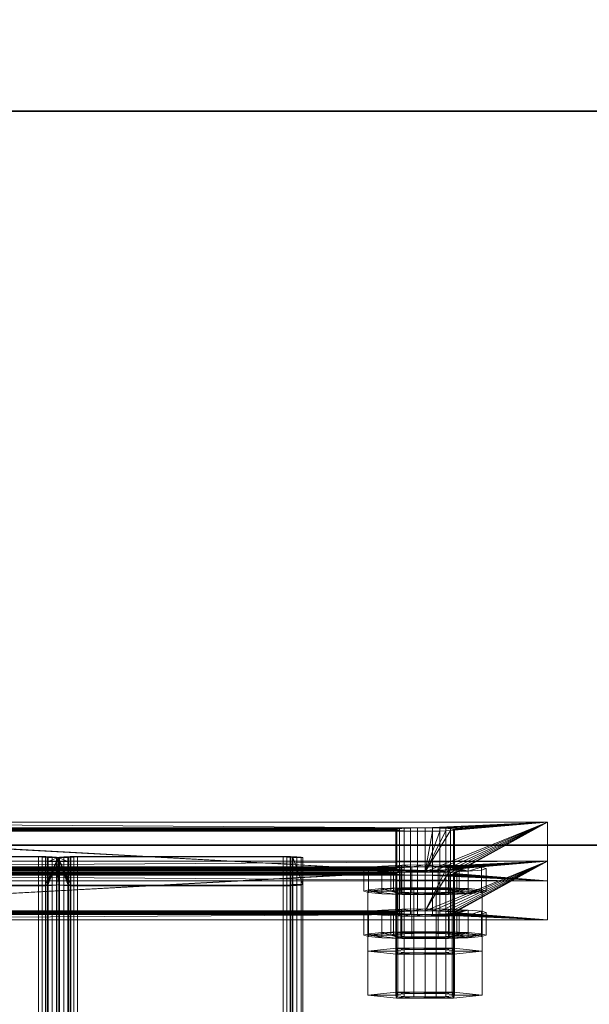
# Model space of a CAD drawing. Extents: x -0.3 to 41.3, y 0 to 17.8.
# Tile 526 of 625: x 32.873 to 32.989, y 11.435 to 11.636. Entities that reach past the tile are written whole.
import ezdxf

# ---------------------------------------------------------------- set-up
doc = ezdxf.new("R2010")
doc.units = 0
doc.header["$MEASUREMENT"] = 0
for name, color, linetype, lineweight in [('ANILHAS', 135, 'Continuous', 0), ('PLACAS_DE_BASE', 144, 'Continuous', 0), ('PORCAS', 157, 'Continuous', 0), ('VIGA_METALICA', 106, 'Continuous', 0)]:
    doc.layers.add(name, color=color, linetype=linetype, lineweight=lineweight)
doc.layers.add('V106', color=7, linetype='Continuous')
doc.layers.add('V207', color=7, linetype='Continuous')

msp = doc.modelspace()

# ---------------------------------------------------------------- linework, layer by layer
at = {"layer": 'V106', "color": 252, "true_color": 0x838383}
for points, invisible_edges in [([(31.14564, 11.74404, 196.40001), (31.14564, 11.58376, 196.40001), (32.985, 10.89115, 196.40001)], 12), ([(31.14564, 11.74404, 196.00001), (31.14564, 11.58376, 196.00001), (32.985, 10.89115, 196.00001)], 12), ([(31.14564, 11.74404, 196.40001), (32.985, 10.89115, 196.40001), (32.985, 10.98981, 196.40001)], 13), ([(31.14564, 11.74404, 196.00001), (32.985, 10.89115, 196.00001), (32.985, 10.98981, 196.00001)], 13), ([(31.14564, 11.74404, 196.40001), (32.985, 10.98981, 196.40001), (33.14866, 10.98981, 196.40001)], 9), ([(31.14564, 11.74404, 196.00001), (32.985, 10.98981, 196.00001), (33.14866, 10.98981, 196.00001)], 9)]:
    msp.add_3dface(points, dxfattribs=dict(at, invisible_edges=invisible_edges))
for points in [[(33.14866, 10.98981, 196.40001), (31.14564, 11.74404, 196.40001), (31.14564, 11.74404, 196.00001), (33.14866, 10.98981, 196.00001)], [(31.14564, 11.58376, 196.40001), (32.985, 10.89115, 196.40001), (32.985, 10.89115, 196.00001), (31.14564, 11.58376, 196.00001)]]:
    msp.add_3dface(points, dxfattribs=at)
at = {"layer": 'V207', "color": 252, "true_color": 0x838383}
for points, invisible_edges in [([(34.18045, 11.61714, 199.8), (31.14564, 11.61714, 199.8), (31.14564, 11.46714, 199.8)], 12), ([(34.18045, 11.61714, 199.3), (31.14564, 11.61714, 199.3), (31.14564, 11.46714, 199.3)], 12), ([(34.18045, 11.61714, 199.8), (31.14564, 11.46714, 199.8), (34.18045, 11.46714, 199.8)], 9), ([(34.18045, 11.61714, 199.3), (31.14564, 11.46714, 199.3), (34.18045, 11.46714, 199.3)], 9)]:
    msp.add_3dface(points, dxfattribs=dict(at, invisible_edges=invisible_edges))
for points in [[(34.18045, 11.61714, 199.8), (31.14564, 11.61714, 199.8), (31.14564, 11.61714, 199.3), (34.18045, 11.61714, 199.3)], [(31.14564, 11.46714, 199.8), (34.18045, 11.46714, 199.8), (34.18045, 11.46714, 199.3), (31.14564, 11.46714, 199.3)]]:
    msp.add_3dface(points, dxfattribs=at)

# ---------------------------------------------------------------- meshes
at = {"layer": 'ANILHAS'}
mesh = msp.add_polyface(dxfattribs=at)
corners = [(32.94295, 11.45772, 199.43282), (32.94295, 11.46232, 199.43254), (32.9439, 11.45744, 199.42804), (32.9439, 11.45801, 199.43759), (32.9439, 11.46203, 199.42777), (32.9439, 11.4626, 199.43731), (32.94661, 11.45719, 199.42399), (32.94661, 11.45825, 199.44164), (32.94661, 11.46179, 199.42372), (32.94661, 11.46285, 199.44136), (32.94845, 11.45772, 199.43282), (32.94845, 11.46232, 199.43254), (32.94898, 11.45756, 199.43014), (32.94898, 11.45789, 199.43549), (32.94898, 11.46216, 199.42986), (32.94898, 11.46248, 199.43522), (32.9505, 11.45743, 199.42787), (32.9505, 11.45802, 199.43776), (32.9505, 11.46202, 199.4276), (32.9505, 11.46261, 199.43748), (32.95067, 11.45703, 199.42129), (32.95067, 11.45842, 199.44435), (32.95067, 11.46162, 199.42101), (32.95067, 11.46301, 199.44407), (32.95277, 11.45734, 199.42636), (32.95277, 11.45811, 199.43927), (32.95277, 11.46193, 199.42608), (32.95277, 11.4627, 199.439), (32.95545, 11.45697, 199.42034), (32.95545, 11.4573, 199.42583), (32.95545, 11.45814, 199.4398), (32.95545, 11.45847, 199.44529), (32.95545, 11.46157, 199.42006), (32.95545, 11.4619, 199.42555), (32.95545, 11.46274, 199.43953), (32.95545, 11.46307, 199.44502), (32.95813, 11.45734, 199.42636), (32.95813, 11.45811, 199.43927), (32.95813, 11.46193, 199.42608), (32.95813, 11.4627, 199.439), (32.96023, 11.45703, 199.42129), (32.96023, 11.45842, 199.44435), (32.96023, 11.46162, 199.42101), (32.96023, 11.46301, 199.44407), (32.9604, 11.45743, 199.42787), (32.9604, 11.45802, 199.43776), (32.9604, 11.46202, 199.4276), (32.9604, 11.46261, 199.43748), (32.96192, 11.45756, 199.43014), (32.96192, 11.45789, 199.43549), (32.96192, 11.46216, 199.42986), (32.96192, 11.46248, 199.43522), (32.96245, 11.45772, 199.43282), (32.96245, 11.46232, 199.43254), (32.96429, 11.45719, 199.42399), (32.96429, 11.45825, 199.44164), (32.96429, 11.46179, 199.42372), (32.96429, 11.46285, 199.44136), (32.967, 11.45744, 199.42804), (32.967, 11.45801, 199.43759), (32.967, 11.46203, 199.42777), (32.967, 11.4626, 199.43731), (32.96795, 11.45772, 199.43282), (32.96795, 11.46232, 199.43254)]
mesh.append_faces([[corners[k] for k in face] for face in [(63, 61, 59, 62), (61, 57, 55, 59), (57, 43, 41, 55), (43, 35, 31, 41), (35, 23, 21, 31), (23, 9, 7, 21), (9, 5, 3, 7), (5, 1, 0, 3), (1, 4, 2, 0), (4, 8, 6, 2), (8, 22, 20, 6), (22, 32, 28, 20), (32, 42, 40, 28), (42, 56, 54, 40), (56, 60, 58, 54), (60, 63, 62, 58), (53, 50, 48, 52), (50, 46, 44, 48), (46, 38, 36, 44), (38, 33, 29, 36), (33, 26, 24, 29), (26, 18, 16, 24), (18, 14, 12, 16), (14, 11, 10, 12), (11, 15, 13, 10), (15, 19, 17, 13), (19, 27, 25, 17), (27, 34, 30, 25), (34, 39, 37, 30), (39, 47, 45, 37), (47, 51, 49, 45), (51, 53, 52, 49)]])
mesh.append_faces([[corners[k] for k in face] for face in [(5, 4, 1), (60, 61, 63), (2, 3, 0), (59, 58, 62)]], dxfattribs={"vtx0": -1})
mesh.append_faces([[corners[k] for k in face] for face in [(23, 11, 9), (11, 23, 15), (15, 23, 19), (19, 23, 27), (27, 35, 34), (34, 35, 39), (39, 43, 47), (47, 57, 51), (51, 57, 53), (4, 5, 8), (8, 9, 22), (22, 26, 32), (32, 33, 42), (42, 46, 56), (56, 61, 60), (3, 6, 7), (10, 20, 12), (12, 20, 16), (16, 20, 24), (24, 28, 29), (29, 40, 36), (36, 40, 44), (44, 54, 48), (48, 54, 52), (55, 54, 59), (21, 25, 31), (31, 37, 41), (41, 45, 55)]], dxfattribs={"vtx0": -1, "vtx1": -1})
mesh.append_faces([[corners[k] for k in face] for face in [(22, 9, 11), (56, 53, 57), (7, 20, 10), (52, 54, 55)]], dxfattribs={"vtx0": -1, "vtx1": -1, "vtx2": -1})
mesh.append_faces([[corners[k] for k in face] for face in [(27, 23, 35), (39, 35, 43), (47, 43, 57), (8, 5, 9), (22, 11, 14), (22, 14, 18), (22, 18, 26), (32, 26, 33), (42, 33, 38), (42, 38, 46), (56, 46, 50), (56, 50, 53), (56, 57, 61), (3, 2, 6), (7, 6, 20), (24, 20, 28), (29, 28, 40), (44, 40, 54), (59, 54, 58), (10, 21, 7), (21, 10, 13), (21, 13, 17), (21, 17, 25), (31, 25, 30), (31, 30, 37), (41, 37, 45), (55, 45, 49), (55, 49, 52)]], dxfattribs={"vtx0": -1, "vtx2": -1})
mesh = msp.add_polyface(dxfattribs=at)
corners = [(32.94295, 11.44873, 199.28309), (32.94295, 11.45332, 199.28281), (32.9439, 11.44844, 199.27831), (32.9439, 11.44901, 199.28786), (32.9439, 11.45303, 199.27804), (32.9439, 11.45361, 199.28758), (32.94661, 11.4482, 199.27426), (32.94661, 11.44926, 199.29191), (32.94661, 11.45279, 199.27399), (32.94661, 11.45385, 199.29163), (32.94845, 11.44873, 199.28309), (32.94845, 11.45332, 199.28281), (32.94898, 11.44857, 199.28041), (32.94898, 11.44889, 199.28576), (32.94898, 11.45316, 199.28013), (32.94898, 11.45348, 199.28549), (32.9505, 11.44843, 199.27814), (32.9505, 11.44902, 199.28803), (32.9505, 11.45302, 199.27787), (32.9505, 11.45362, 199.28775), (32.95067, 11.44804, 199.27156), (32.95067, 11.44942, 199.29462), (32.95067, 11.45263, 199.27128), (32.95067, 11.45401, 199.29434), (32.95277, 11.44834, 199.27663), (32.95277, 11.44912, 199.28954), (32.95277, 11.45293, 199.27635), (32.95277, 11.45371, 199.28927), (32.95545, 11.44798, 199.27061), (32.95545, 11.44831, 199.2761), (32.95545, 11.44915, 199.29007), (32.95545, 11.44948, 199.29556), (32.95545, 11.45257, 199.27033), (32.95545, 11.4529, 199.27582), (32.95545, 11.45374, 199.2898), (32.95545, 11.45407, 199.29529), (32.95813, 11.44834, 199.27663), (32.95813, 11.44912, 199.28954), (32.95813, 11.45293, 199.27635), (32.95813, 11.45371, 199.28927), (32.96023, 11.44804, 199.27156), (32.96023, 11.44942, 199.29462), (32.96023, 11.45263, 199.27128), (32.96023, 11.45401, 199.29434), (32.9604, 11.44843, 199.27814), (32.9604, 11.44902, 199.28803), (32.9604, 11.45302, 199.27787), (32.9604, 11.45362, 199.28775), (32.96192, 11.44857, 199.28041), (32.96192, 11.44889, 199.28576), (32.96192, 11.45316, 199.28013), (32.96192, 11.45348, 199.28549), (32.96245, 11.44873, 199.28309), (32.96245, 11.45332, 199.28281), (32.96429, 11.4482, 199.27426), (32.96429, 11.44926, 199.29191), (32.96429, 11.45279, 199.27399), (32.96429, 11.45385, 199.29163), (32.967, 11.44844, 199.27831), (32.967, 11.44901, 199.28786), (32.967, 11.45303, 199.27804), (32.967, 11.45361, 199.28758), (32.96795, 11.44873, 199.28309), (32.96795, 11.45332, 199.28281)]
mesh.append_faces([[corners[k] for k in face] for face in [(63, 61, 59, 62), (61, 57, 55, 59), (57, 43, 41, 55), (43, 35, 31, 41), (35, 23, 21, 31), (23, 9, 7, 21), (9, 5, 3, 7), (5, 1, 0, 3), (1, 4, 2, 0), (4, 8, 6, 2), (8, 22, 20, 6), (22, 32, 28, 20), (32, 42, 40, 28), (42, 56, 54, 40), (56, 60, 58, 54), (60, 63, 62, 58), (53, 50, 48, 52), (50, 46, 44, 48), (46, 38, 36, 44), (38, 33, 29, 36), (33, 26, 24, 29), (26, 18, 16, 24), (18, 14, 12, 16), (14, 11, 10, 12), (11, 15, 13, 10), (15, 19, 17, 13), (19, 27, 25, 17), (27, 34, 30, 25), (34, 39, 37, 30), (39, 47, 45, 37), (47, 51, 49, 45), (51, 53, 52, 49)]])
mesh.append_faces([[corners[k] for k in face] for face in [(5, 4, 1), (60, 61, 63), (2, 3, 0), (59, 58, 62)]], dxfattribs={"vtx0": -1})
mesh.append_faces([[corners[k] for k in face] for face in [(23, 11, 9), (11, 23, 15), (15, 23, 19), (19, 23, 27), (27, 35, 34), (34, 35, 39), (39, 43, 47), (47, 57, 51), (51, 57, 53), (4, 5, 8), (8, 9, 22), (22, 26, 32), (32, 33, 42), (42, 46, 56), (56, 61, 60), (3, 6, 7), (10, 20, 12), (12, 20, 16), (16, 20, 24), (24, 28, 29), (29, 40, 36), (36, 40, 44), (44, 54, 48), (48, 54, 52), (55, 54, 59), (21, 25, 31), (31, 37, 41), (41, 45, 55)]], dxfattribs={"vtx0": -1, "vtx1": -1})
mesh.append_faces([[corners[k] for k in face] for face in [(22, 9, 11), (56, 53, 57), (7, 20, 10), (52, 54, 55)]], dxfattribs={"vtx0": -1, "vtx1": -1, "vtx2": -1})
mesh.append_faces([[corners[k] for k in face] for face in [(27, 23, 35), (39, 35, 43), (47, 43, 57), (8, 5, 9), (22, 11, 14), (22, 14, 18), (22, 18, 26), (32, 26, 33), (42, 33, 38), (42, 38, 46), (56, 46, 50), (56, 50, 53), (56, 57, 61), (3, 2, 6), (7, 6, 20), (24, 20, 28), (29, 28, 40), (44, 40, 54), (59, 54, 58), (10, 21, 7), (21, 10, 13), (21, 13, 17), (21, 17, 25), (31, 25, 30), (31, 30, 37), (41, 37, 45), (55, 45, 49), (55, 49, 52)]], dxfattribs={"vtx0": -1, "vtx2": -1})
at = {"layer": 'PLACAS_DE_BASE'}
mesh = msp.add_polyface(dxfattribs=at)
corners = [(32.78045, 11.45981, 199.25738), (32.80545, 11.46095, 199.27635), (32.98045, 11.45981, 199.25738), (32.80545, 11.46167, 199.28832), (32.80121, 11.47005, 199.42783), (32.95545, 11.46167, 199.28832), (32.80245, 11.46999, 199.42688), (32.8039, 11.46995, 199.42628), (32.80545, 11.46994, 199.42608), (32.80545, 11.47066, 199.43805), (32.78045, 11.4718, 199.45702), (32.95545, 11.47066, 199.43805), (32.807, 11.46995, 199.42628), (32.95545, 11.46994, 199.42608), (32.95245, 11.47061, 199.43725), (32.80845, 11.47061, 199.43725), (32.807, 11.47065, 199.43785), (32.9539, 11.47065, 199.43785), (32.807, 11.46096, 199.27655), (32.95545, 11.46095, 199.27635), (32.95245, 11.46162, 199.28752), (32.80845, 11.46162, 199.28752), (32.807, 11.46165, 199.28812), (32.9539, 11.46165, 199.28812), (32.80545, 11.45296, 199.27683), (32.78045, 11.45182, 199.25786), (32.95545, 11.45296, 199.27683), (32.80545, 11.46196, 199.42656), (32.80545, 11.45368, 199.2888), (32.95545, 11.46196, 199.42656), (32.78045, 11.46382, 199.4575), (32.80545, 11.46268, 199.43853), (32.98045, 11.46382, 199.4575), (32.9539, 11.46197, 199.42676), (32.807, 11.46197, 199.42676), (32.95245, 11.462, 199.42736), (32.80845, 11.462, 199.42736), (32.9539, 11.45297, 199.27703), (32.807, 11.45297, 199.27703), (32.95245, 11.45301, 199.27763), (32.80845, 11.45301, 199.27763), (32.81145, 11.46131, 199.28234), (32.81125, 11.46121, 199.28079), (32.81125, 11.45323, 199.28126), (32.81145, 11.45332, 199.28281), (32.81065, 11.46113, 199.27934), (32.81065, 11.45314, 199.27982), (32.80969, 11.46105, 199.2781), (32.80969, 11.45307, 199.27858), (32.80845, 11.46099, 199.27715), (32.80845, 11.45363, 199.288), (32.807, 11.45367, 199.2886), (32.80969, 11.46156, 199.28657), (32.80969, 11.45357, 199.28705), (32.81065, 11.46149, 199.28533), (32.81065, 11.4535, 199.28581), (32.81125, 11.4614, 199.28389), (32.81125, 11.45341, 199.28437), (32.81145, 11.4703, 199.43207), (32.81125, 11.47021, 199.43051), (32.81125, 11.46222, 199.43099), (32.81145, 11.46232, 199.43254), (32.81065, 11.47012, 199.42907), (32.81065, 11.46214, 199.42955), (32.80969, 11.47005, 199.42783), (32.80969, 11.46206, 199.42831), (32.80845, 11.46999, 199.42688), (32.80845, 11.46263, 199.43773), (32.807, 11.46266, 199.43833), (32.80969, 11.47056, 199.4363), (32.80969, 11.46257, 199.43678), (32.81065, 11.47048, 199.43506), (32.81065, 11.4625, 199.43554), (32.81125, 11.4704, 199.43362), (32.81125, 11.46241, 199.4341)]
mesh.append_faces([[corners[k] for k in face] for face in [(41, 42, 43, 44), (42, 45, 46, 43), (45, 47, 48, 46), (47, 49, 40, 48), (49, 18, 38, 40), (22, 21, 50, 51), (21, 52, 53, 50), (52, 54, 55, 53), (54, 56, 57, 55), (56, 41, 44, 57), (58, 59, 60, 61), (59, 62, 63, 60), (62, 64, 65, 63), (64, 66, 36, 65), (66, 12, 34, 36), (16, 15, 67, 68), (15, 69, 70, 67), (69, 71, 72, 70), (71, 73, 74, 72), (73, 58, 61, 74)]])
mesh.append_faces([[corners[k] for k in face] for face in [(0, 1, 2), (12, 13, 8), (18, 19, 1), (30, 31, 32), (27, 33, 34), (34, 35, 36), (24, 37, 38), (38, 39, 40)]], dxfattribs={"vtx0": -1, "vtx1": -1})
mesh.append_faces([[corners[k] for k in face] for face in [(3, 4, 5), (9, 10, 11), (24, 25, 26), (27, 28, 29)]], dxfattribs={"vtx0": -1, "vtx1": -1, "vtx2": -1})
mesh.append_faces([[corners[k] for k in face] for face in [(5, 4, 6), (5, 6, 7), (5, 7, 8), (14, 15, 16), (17, 16, 9), (20, 21, 22), (23, 22, 3)]], dxfattribs={"vtx0": -1, "vtx2": -1})
mesh = msp.add_polyface(dxfattribs=at)
corners = [(32.9539, 11.46995, 199.42628), (32.80845, 11.46999, 199.42688), (32.95245, 11.46999, 199.42688), (32.80969, 11.47005, 199.42783), (32.95121, 11.47005, 199.42783), (32.81065, 11.47012, 199.42907), (32.95025, 11.47012, 199.42907), (32.81125, 11.47021, 199.43051), (32.94965, 11.47021, 199.43051), (32.81145, 11.4703, 199.43207), (32.94945, 11.4703, 199.43207), (32.81125, 11.4704, 199.43362), (32.94965, 11.4704, 199.43362), (32.81065, 11.47048, 199.43506), (32.95025, 11.47048, 199.43506), (32.80969, 11.47056, 199.4363), (32.95121, 11.47056, 199.4363), (32.80845, 11.47061, 199.43725), (32.95245, 11.47061, 199.43725), (32.807, 11.47065, 199.43785), (32.9539, 11.47065, 199.43785), (32.9539, 11.46096, 199.27655), (32.80845, 11.46099, 199.27715), (32.95245, 11.46099, 199.27715), (32.80969, 11.46105, 199.2781), (32.95121, 11.46105, 199.2781), (32.81065, 11.46113, 199.27934), (32.95025, 11.46113, 199.27934), (32.81125, 11.46121, 199.28079), (32.94965, 11.46121, 199.28079), (32.81145, 11.46131, 199.28234), (32.94945, 11.46131, 199.28234), (32.81125, 11.4614, 199.28389), (32.94965, 11.4614, 199.28389), (32.81065, 11.46149, 199.28533), (32.95025, 11.46149, 199.28533), (32.80969, 11.46156, 199.28657), (32.95121, 11.46156, 199.28657), (32.80845, 11.46162, 199.28752), (32.95245, 11.46162, 199.28752), (32.807, 11.46165, 199.28812), (32.9539, 11.46165, 199.28812), (32.807, 11.46197, 199.42676), (32.9539, 11.46197, 199.42676), (32.95245, 11.462, 199.42736), (32.80845, 11.462, 199.42736), (32.95121, 11.46206, 199.42831), (32.80969, 11.46206, 199.42831), (32.95025, 11.46214, 199.42955), (32.81065, 11.46214, 199.42955), (32.94965, 11.46222, 199.43099), (32.81125, 11.46222, 199.43099), (32.94945, 11.46232, 199.43254), (32.81145, 11.46232, 199.43254), (32.94965, 11.46241, 199.4341), (32.81125, 11.46241, 199.4341), (32.95025, 11.4625, 199.43554), (32.81065, 11.4625, 199.43554), (32.95121, 11.46257, 199.43678), (32.80969, 11.46257, 199.43678), (32.95245, 11.46263, 199.43773), (32.807, 11.45297, 199.27703), (32.9539, 11.45297, 199.27703), (32.95245, 11.45301, 199.27763), (32.80845, 11.45301, 199.27763), (32.95121, 11.45307, 199.27858), (32.80969, 11.45307, 199.27858), (32.95025, 11.45314, 199.27982), (32.81065, 11.45314, 199.27982), (32.94965, 11.45323, 199.28126), (32.81125, 11.45323, 199.28126), (32.94945, 11.45332, 199.28281), (32.81145, 11.45332, 199.28281), (32.94965, 11.45341, 199.28437), (32.81125, 11.45341, 199.28437), (32.95025, 11.4535, 199.28581), (32.81065, 11.4535, 199.28581), (32.95121, 11.45357, 199.28705), (32.80969, 11.45357, 199.28705), (32.95245, 11.45363, 199.288), (32.98045, 11.4718, 199.45702), (32.78045, 11.4718, 199.45702), (32.78045, 11.46382, 199.4575), (32.98045, 11.46382, 199.4575)]
mesh.append_faces([[corners[k] for k in face] for face in [(80, 81, 82, 83)]])
mesh.append_faces([[corners[k] for k in face] for face in [(0, 1, 2), (2, 3, 4), (4, 5, 6), (6, 7, 8), (8, 9, 10), (10, 11, 12), (12, 13, 14), (14, 15, 16), (16, 17, 18), (18, 19, 20), (21, 22, 23), (23, 24, 25), (25, 26, 27), (27, 28, 29), (29, 30, 31), (31, 32, 33), (33, 34, 35), (35, 36, 37), (37, 38, 39), (39, 40, 41)]], dxfattribs={"vtx0": -1, "vtx1": -1})
mesh.append_faces([[corners[k] for k in face] for face in [(42, 43, 44), (45, 44, 46), (47, 46, 48), (49, 48, 50), (51, 50, 52), (53, 52, 54), (55, 54, 56), (57, 56, 58), (59, 58, 60), (61, 62, 63), (64, 63, 65), (66, 65, 67), (68, 67, 69), (70, 69, 71), (72, 71, 73), (74, 73, 75), (76, 75, 77), (78, 77, 79)]], dxfattribs={"vtx0": -1, "vtx2": -1})
mesh = msp.add_polyface(dxfattribs=at)
corners = [(32.95545, 11.46095, 199.27635), (32.98045, 11.45981, 199.25738), (32.80545, 11.46095, 199.27635), (32.95545, 11.46994, 199.42608), (32.95545, 11.46167, 199.28832), (32.80545, 11.46994, 199.42608), (32.98045, 11.4718, 199.45702), (32.95545, 11.47066, 199.43805), (32.78045, 11.4718, 199.45702), (32.807, 11.46995, 199.42628), (32.9539, 11.46995, 199.42628), (32.9539, 11.47065, 199.43785), (32.80545, 11.47066, 199.43805), (32.807, 11.46096, 199.27655), (32.9539, 11.46096, 199.27655), (32.9539, 11.46165, 199.28812), (32.80545, 11.46167, 199.28832), (32.98045, 11.45182, 199.25786), (32.95545, 11.45296, 199.27683), (32.78045, 11.45182, 199.25786), (32.95545, 11.45368, 199.2888), (32.95969, 11.46206, 199.42831), (32.80545, 11.45368, 199.2888), (32.95845, 11.462, 199.42736), (32.957, 11.46197, 199.42676), (32.95545, 11.46196, 199.42656), (32.95545, 11.46268, 199.43853), (32.98045, 11.46382, 199.4575), (32.80545, 11.46268, 199.43853), (32.9539, 11.46197, 199.42676), (32.80545, 11.46196, 199.42656), (32.80845, 11.46263, 199.43773), (32.95245, 11.46263, 199.43773), (32.9539, 11.46266, 199.43833), (32.807, 11.46266, 199.43833), (32.9539, 11.45297, 199.27703), (32.80545, 11.45296, 199.27683), (32.80845, 11.45363, 199.288), (32.95245, 11.45363, 199.288), (32.9539, 11.45367, 199.2886), (32.807, 11.45367, 199.2886), (32.95245, 11.46099, 199.27715), (32.95245, 11.45301, 199.27763), (32.95121, 11.46105, 199.2781), (32.95121, 11.45307, 199.27858), (32.95025, 11.46113, 199.27934), (32.95025, 11.45314, 199.27982), (32.94965, 11.46121, 199.28079), (32.94965, 11.45323, 199.28126), (32.94945, 11.46131, 199.28234), (32.94945, 11.45332, 199.28281), (32.94965, 11.4614, 199.28389), (32.94965, 11.45341, 199.28437), (32.95025, 11.46149, 199.28533), (32.95025, 11.4535, 199.28581), (32.95121, 11.46156, 199.28657), (32.95121, 11.45357, 199.28705), (32.95245, 11.46162, 199.28752), (32.95245, 11.46999, 199.42688), (32.95245, 11.462, 199.42736), (32.95121, 11.47005, 199.42783), (32.95121, 11.46206, 199.42831), (32.95025, 11.47012, 199.42907), (32.95025, 11.46214, 199.42955), (32.94965, 11.47021, 199.43051), (32.94965, 11.46222, 199.43099), (32.94945, 11.4703, 199.43207), (32.94945, 11.46232, 199.43254), (32.94965, 11.4704, 199.43362), (32.94965, 11.46241, 199.4341), (32.95025, 11.47048, 199.43506), (32.95025, 11.4625, 199.43554), (32.95121, 11.47056, 199.4363), (32.95121, 11.46257, 199.43678), (32.95245, 11.47061, 199.43725)]
mesh.append_faces([[corners[k] for k in face] for face in [(14, 41, 42, 35), (41, 43, 44, 42), (43, 45, 46, 44), (45, 47, 48, 46), (47, 49, 50, 48), (49, 51, 52, 50), (51, 53, 54, 52), (53, 55, 56, 54), (55, 57, 38, 56), (57, 15, 39, 38), (10, 58, 59, 29), (58, 60, 61, 59), (60, 62, 63, 61), (62, 64, 65, 63), (64, 66, 67, 65), (66, 68, 69, 67), (68, 70, 71, 69), (70, 72, 73, 71), (72, 74, 32, 73), (74, 11, 33, 32)]])
mesh.append_faces([[corners[k] for k in face] for face in [(6, 7, 8), (3, 9, 10), (11, 12, 7), (0, 13, 14), (15, 16, 4), (17, 18, 19), (29, 30, 25), (35, 36, 18)]], dxfattribs={"vtx0": -1, "vtx1": -1})
mesh.append_faces([[corners[k] for k in face] for face in [(0, 1, 2), (3, 4, 5), (20, 21, 22), (26, 27, 28)]], dxfattribs={"vtx0": -1, "vtx1": -1, "vtx2": -1})
mesh.append_faces([[corners[k] for k in face] for face in [(22, 21, 23), (22, 23, 24), (22, 24, 25), (31, 32, 33), (34, 33, 26), (37, 38, 39), (40, 39, 20)]], dxfattribs={"vtx0": -1, "vtx2": -1})
mesh = msp.add_polyface(dxfattribs=at)
corners = [(32.957, 11.46096, 199.27655), (32.98045, 11.45981, 199.25738), (32.95545, 11.46095, 199.27635), (32.98045, 11.4718, 199.45702), (32.957, 11.46165, 199.28812), (32.95545, 11.46167, 199.28832), (32.96065, 11.47012, 199.42907), (32.95969, 11.47005, 199.42783), (32.95845, 11.46999, 199.42688), (32.957, 11.46995, 199.42628), (32.95545, 11.46994, 199.42608), (32.957, 11.47065, 199.43785), (32.95545, 11.47066, 199.43805), (32.95545, 11.45296, 199.27683), (32.98045, 11.45182, 199.25786), (32.957, 11.45297, 199.27703), (32.957, 11.45367, 199.2886), (32.98045, 11.46382, 199.4575), (32.95545, 11.45368, 199.2888), (32.96065, 11.46214, 199.42955), (32.95969, 11.46206, 199.42831), (32.957, 11.46266, 199.43833), (32.95545, 11.46268, 199.43853), (32.96145, 11.46131, 199.28234), (32.96125, 11.46121, 199.28079), (32.96125, 11.45323, 199.28126), (32.96145, 11.45332, 199.28281), (32.96065, 11.46113, 199.27934), (32.96065, 11.45314, 199.27982), (32.95969, 11.46105, 199.2781), (32.95969, 11.45307, 199.27858), (32.95845, 11.46099, 199.27715), (32.95845, 11.45301, 199.27763), (32.9539, 11.46096, 199.27655), (32.9539, 11.45297, 199.27703), (32.9539, 11.46165, 199.28812), (32.9539, 11.45367, 199.2886), (32.95845, 11.46162, 199.28752), (32.95845, 11.45363, 199.288), (32.95969, 11.46156, 199.28657), (32.95969, 11.45357, 199.28705), (32.96065, 11.46149, 199.28533), (32.96065, 11.4535, 199.28581), (32.96125, 11.4614, 199.28389), (32.96125, 11.45341, 199.28437), (32.96145, 11.4703, 199.43207), (32.96125, 11.47021, 199.43051), (32.96125, 11.46222, 199.43099), (32.96145, 11.46232, 199.43254), (32.95845, 11.462, 199.42736), (32.957, 11.46197, 199.42676), (32.95545, 11.46196, 199.42656), (32.9539, 11.46995, 199.42628), (32.9539, 11.46197, 199.42676), (32.9539, 11.47065, 199.43785), (32.9539, 11.46266, 199.43833), (32.95845, 11.47061, 199.43725), (32.95845, 11.46263, 199.43773), (32.95969, 11.47056, 199.4363), (32.95969, 11.46257, 199.43678), (32.96065, 11.47048, 199.43506), (32.96065, 11.4625, 199.43554), (32.96125, 11.4704, 199.43362), (32.96125, 11.46241, 199.4341)]
mesh.append_faces([[corners[k] for k in face] for face in [(23, 24, 25, 26), (24, 27, 28, 25), (27, 29, 30, 28), (29, 31, 32, 30), (31, 0, 15, 32), (0, 2, 13, 15), (2, 33, 34, 13), (35, 5, 18, 36), (5, 4, 16, 18), (4, 37, 38, 16), (37, 39, 40, 38), (39, 41, 42, 40), (41, 43, 44, 42), (43, 23, 26, 44), (45, 46, 47, 48), (46, 6, 19, 47), (6, 7, 20, 19), (7, 8, 49, 20), (8, 9, 50, 49), (9, 10, 51, 50), (10, 52, 53, 51), (54, 12, 22, 55), (12, 11, 21, 22), (11, 56, 57, 21), (56, 58, 59, 57), (58, 60, 61, 59), (60, 62, 63, 61), (62, 45, 48, 63)]])
mesh.append_faces([[corners[k] for k in face] for face in [(0, 1, 2), (6, 5, 7), (7, 5, 8), (8, 5, 9), (9, 5, 10), (13, 14, 15), (16, 17, 18), (21, 17, 22)]], dxfattribs={"vtx0": -1, "vtx1": -1})
mesh.append_faces([[corners[k] for k in face] for face in [(3, 4, 5), (3, 11, 12), (18, 19, 20)]], dxfattribs={"vtx0": -1, "vtx2": -1})
mesh = msp.add_polyface(dxfattribs=at)
corners = [(32.98045, 11.45981, 199.25738), (32.96145, 11.46131, 199.28234), (32.98045, 11.4718, 199.45702), (32.96125, 11.46121, 199.28079), (32.96065, 11.46113, 199.27934), (32.95969, 11.46105, 199.2781), (32.95845, 11.46099, 199.27715), (32.957, 11.46096, 199.27655), (32.96125, 11.4614, 199.28389), (32.96065, 11.46149, 199.28533), (32.95969, 11.46156, 199.28657), (32.95845, 11.46162, 199.28752), (32.957, 11.46165, 199.28812), (32.95545, 11.46167, 199.28832), (32.96065, 11.47012, 199.42907), (32.96125, 11.47021, 199.43051), (32.96145, 11.4703, 199.43207), (32.96125, 11.4704, 199.43362), (32.96065, 11.47048, 199.43506), (32.95969, 11.47056, 199.4363), (32.95845, 11.47061, 199.43725), (32.957, 11.47065, 199.43785), (32.957, 11.45297, 199.27703), (32.98045, 11.45182, 199.25786), (32.95845, 11.45301, 199.27763), (32.95969, 11.45307, 199.27858), (32.96065, 11.45314, 199.27982), (32.96125, 11.45323, 199.28126), (32.96145, 11.45332, 199.28281), (32.98045, 11.46382, 199.4575), (32.96125, 11.45341, 199.28437), (32.96065, 11.4535, 199.28581), (32.95969, 11.45357, 199.28705), (32.95845, 11.45363, 199.288), (32.957, 11.45367, 199.2886), (32.95545, 11.45368, 199.2888), (32.96065, 11.46214, 199.42955), (32.96125, 11.46222, 199.43099), (32.96145, 11.46232, 199.43254), (32.96125, 11.46241, 199.4341), (32.96065, 11.4625, 199.43554), (32.95969, 11.46257, 199.43678), (32.95845, 11.46263, 199.43773), (32.957, 11.46266, 199.43833)]
mesh.append_faces([[corners[k] for k in face] for face in [(0, 2, 29, 23)]])
mesh.append_faces([[corners[k] for k in face] for face in [(0, 1, 2), (1, 0, 3), (3, 0, 4), (4, 0, 5), (5, 0, 6), (6, 0, 7), (22, 23, 24), (24, 23, 25), (25, 23, 26), (26, 23, 27), (27, 23, 28), (28, 29, 30), (30, 29, 31), (31, 29, 32), (32, 29, 33), (33, 29, 34), (36, 29, 37), (37, 29, 38), (38, 29, 39), (39, 29, 40), (40, 29, 41), (41, 29, 42), (42, 29, 43)]], dxfattribs={"vtx0": -1, "vtx1": -1})
mesh.append_faces([[corners[k] for k in face] for face in [(2, 13, 14), (35, 29, 36)]], dxfattribs={"vtx0": -1, "vtx1": -1, "vtx2": -1})
mesh.append_faces([[corners[k] for k in face] for face in [(2, 1, 8), (2, 8, 9), (2, 9, 10), (2, 10, 11), (2, 11, 12), (2, 14, 15), (2, 15, 16), (2, 16, 17), (2, 17, 18), (2, 18, 19), (2, 19, 20), (2, 20, 21), (28, 23, 29)]], dxfattribs={"vtx0": -1, "vtx2": -1})
mesh = msp.add_polyface(dxfattribs=at)
corners = [(32.9539, 11.46995, 199.42628), (32.807, 11.46995, 199.42628), (32.80845, 11.46999, 199.42688), (32.95245, 11.46999, 199.42688), (32.80969, 11.47005, 199.42783), (32.95121, 11.47005, 199.42783), (32.81065, 11.47012, 199.42907), (32.95025, 11.47012, 199.42907), (32.81125, 11.47021, 199.43051), (32.94965, 11.47021, 199.43051), (32.81145, 11.4703, 199.43207), (32.94945, 11.4703, 199.43207), (32.81125, 11.4704, 199.43362), (32.94965, 11.4704, 199.43362), (32.81065, 11.47048, 199.43506), (32.95025, 11.47048, 199.43506), (32.80969, 11.47056, 199.4363), (32.95121, 11.47056, 199.4363), (32.80845, 11.47061, 199.43725), (32.9539, 11.46096, 199.27655), (32.807, 11.46096, 199.27655), (32.80845, 11.46099, 199.27715), (32.95245, 11.46099, 199.27715), (32.80969, 11.46105, 199.2781), (32.95121, 11.46105, 199.2781), (32.81065, 11.46113, 199.27934), (32.95025, 11.46113, 199.27934), (32.81125, 11.46121, 199.28079), (32.94965, 11.46121, 199.28079), (32.81145, 11.46131, 199.28234), (32.94945, 11.46131, 199.28234), (32.81125, 11.4614, 199.28389), (32.94965, 11.4614, 199.28389), (32.81065, 11.46149, 199.28533), (32.95025, 11.46149, 199.28533), (32.80969, 11.46156, 199.28657), (32.95121, 11.46156, 199.28657), (32.80845, 11.46162, 199.28752), (32.80845, 11.462, 199.42736), (32.95121, 11.46206, 199.42831), (32.80969, 11.46206, 199.42831), (32.95025, 11.46214, 199.42955), (32.81065, 11.46214, 199.42955), (32.94965, 11.46222, 199.43099), (32.81125, 11.46222, 199.43099), (32.94945, 11.46232, 199.43254), (32.81145, 11.46232, 199.43254), (32.94965, 11.46241, 199.4341), (32.81125, 11.46241, 199.4341), (32.95025, 11.4625, 199.43554), (32.81065, 11.4625, 199.43554), (32.95121, 11.46257, 199.43678), (32.80969, 11.46257, 199.43678), (32.95245, 11.46263, 199.43773), (32.80845, 11.46263, 199.43773), (32.9539, 11.46266, 199.43833), (32.807, 11.46266, 199.43833), (32.95545, 11.46268, 199.43853), (32.80545, 11.46268, 199.43853), (32.80845, 11.45301, 199.27763), (32.95121, 11.45307, 199.27858), (32.80969, 11.45307, 199.27858), (32.95025, 11.45314, 199.27982), (32.81065, 11.45314, 199.27982), (32.94965, 11.45323, 199.28126), (32.81125, 11.45323, 199.28126), (32.94945, 11.45332, 199.28281), (32.81145, 11.45332, 199.28281), (32.94965, 11.45341, 199.28437), (32.81125, 11.45341, 199.28437), (32.95025, 11.4535, 199.28581), (32.81065, 11.4535, 199.28581), (32.95121, 11.45357, 199.28705), (32.80969, 11.45357, 199.28705), (32.95245, 11.45363, 199.288), (32.80845, 11.45363, 199.288), (32.9539, 11.45367, 199.2886), (32.807, 11.45367, 199.2886), (32.95545, 11.45368, 199.2888), (32.80545, 11.45368, 199.2888), (32.78045, 11.45981, 199.25738), (32.98045, 11.45981, 199.25738), (32.98045, 11.45182, 199.25786), (32.78045, 11.45182, 199.25786)]
mesh.append_faces([[corners[k] for k in face] for face in [(80, 81, 82, 83)]])
mesh.append_faces([[corners[k] for k in face] for face in [(38, 39, 40), (40, 41, 42), (42, 43, 44), (44, 45, 46), (46, 47, 48), (48, 49, 50), (50, 51, 52), (52, 53, 54), (54, 55, 56), (56, 57, 58), (59, 60, 61), (61, 62, 63), (63, 64, 65), (65, 66, 67), (67, 68, 69), (69, 70, 71), (71, 72, 73), (73, 74, 75), (75, 76, 77), (77, 78, 79)]], dxfattribs={"vtx0": -1, "vtx1": -1})
mesh.append_faces([[corners[k] for k in face] for face in [(0, 1, 2), (3, 2, 4), (5, 4, 6), (7, 6, 8), (9, 8, 10), (11, 10, 12), (13, 12, 14), (15, 14, 16), (17, 16, 18), (19, 20, 21), (22, 21, 23), (24, 23, 25), (26, 25, 27), (28, 27, 29), (30, 29, 31), (32, 31, 33), (34, 33, 35), (36, 35, 37)]], dxfattribs={"vtx0": -1, "vtx2": -1})
at = {"layer": 'PORCAS'}
mesh = msp.add_polyface(dxfattribs=at)
corners = [(32.94378, 11.44545, 199.43355), (32.94378, 11.45772, 199.43282), (32.94945, 11.44545, 199.43355), (32.94945, 11.45772, 199.43282), (32.94961, 11.44484, 199.42346), (32.94961, 11.44605, 199.44365), (32.94961, 11.45712, 199.42272), (32.94961, 11.45833, 199.44291), (32.94991, 11.44531, 199.43126), (32.94991, 11.44558, 199.43585), (32.94991, 11.45759, 199.43052), (32.94991, 11.45786, 199.43511), (32.95121, 11.44519, 199.42932), (32.95121, 11.4457, 199.43779), (32.95121, 11.45747, 199.42858), (32.95121, 11.45798, 199.43705), (32.95315, 11.44511, 199.42802), (32.95315, 11.44578, 199.43908), (32.95315, 11.45739, 199.42729), (32.95315, 11.45806, 199.43835), (32.95545, 11.44509, 199.42756), (32.95545, 11.44581, 199.43954), (32.95545, 11.45736, 199.42683), (32.95545, 11.45808, 199.4388), (32.95775, 11.44511, 199.42802), (32.95775, 11.44578, 199.43908), (32.95775, 11.45739, 199.42729), (32.95775, 11.45806, 199.43835), (32.95969, 11.44519, 199.42932), (32.95969, 11.4457, 199.43779), (32.95969, 11.45747, 199.42858), (32.95969, 11.45798, 199.43705), (32.96099, 11.44531, 199.43126), (32.96099, 11.44558, 199.43585), (32.96099, 11.45759, 199.43052), (32.96099, 11.45786, 199.43511), (32.96129, 11.44484, 199.42346), (32.96129, 11.44605, 199.44365), (32.96129, 11.45712, 199.42272), (32.96129, 11.45833, 199.44291), (32.96145, 11.44545, 199.43355), (32.96145, 11.45772, 199.43282), (32.96713, 11.44545, 199.43355), (32.96713, 11.45772, 199.43282)]
mesh.append_faces([[corners[k] for k in face] for face in [(43, 39, 37, 42), (39, 7, 5, 37), (7, 1, 0, 5), (1, 6, 4, 0), (6, 38, 36, 4), (38, 43, 42, 36), (41, 34, 32, 40), (34, 30, 28, 32), (30, 26, 24, 28), (26, 22, 20, 24), (22, 18, 16, 20), (18, 14, 12, 16), (14, 10, 8, 12), (10, 3, 2, 8), (3, 11, 9, 2), (11, 15, 13, 9), (15, 19, 17, 13), (19, 23, 21, 17), (23, 27, 25, 21), (27, 31, 29, 25), (31, 35, 33, 29), (35, 41, 40, 33)]])
mesh.append_faces([[corners[k] for k in face] for face in [(7, 3, 1), (3, 7, 11), (11, 7, 15), (15, 7, 19), (19, 39, 23), (23, 39, 27), (27, 39, 31), (31, 39, 35), (35, 39, 41), (6, 18, 38), (38, 41, 43), (4, 2, 0), (2, 4, 8), (8, 4, 12), (12, 4, 16), (16, 36, 20), (20, 36, 24), (24, 36, 28), (28, 36, 32), (32, 36, 40), (5, 17, 37), (37, 40, 42)]], dxfattribs={"vtx0": -1, "vtx1": -1})
mesh.append_faces([[corners[k] for k in face] for face in [(19, 7, 39), (41, 39, 43), (3, 6, 1), (6, 3, 10), (6, 10, 14), (6, 14, 18), (38, 18, 22), (38, 22, 26), (38, 26, 30), (38, 30, 34), (38, 34, 41), (16, 4, 36), (40, 36, 42), (2, 5, 0), (5, 2, 9), (5, 9, 13), (5, 13, 17), (37, 17, 21), (37, 21, 25), (37, 25, 29), (37, 29, 33), (37, 33, 40)]], dxfattribs={"vtx0": -1, "vtx2": -1})
mesh = msp.add_polyface(dxfattribs=at)
corners = [(32.94378, 11.43645, 199.28382), (32.94378, 11.44873, 199.28309), (32.94945, 11.43645, 199.28382), (32.94945, 11.44873, 199.28309), (32.94961, 11.43584, 199.27373), (32.94961, 11.43706, 199.29392), (32.94961, 11.44812, 199.27299), (32.94961, 11.44933, 199.29318), (32.94991, 11.43631, 199.28153), (32.94991, 11.43659, 199.28612), (32.94991, 11.44859, 199.28079), (32.94991, 11.44887, 199.28538), (32.95121, 11.4362, 199.27959), (32.95121, 11.4367, 199.28806), (32.95121, 11.44847, 199.27885), (32.95121, 11.44898, 199.28732), (32.95315, 11.43612, 199.27829), (32.95315, 11.43678, 199.28935), (32.95315, 11.4484, 199.27756), (32.95315, 11.44906, 199.28862), (32.95545, 11.43609, 199.27783), (32.95545, 11.43681, 199.28981), (32.95545, 11.44837, 199.2771), (32.95545, 11.44909, 199.28908), (32.95775, 11.43612, 199.27829), (32.95775, 11.43678, 199.28935), (32.95775, 11.4484, 199.27756), (32.95775, 11.44906, 199.28862), (32.95969, 11.4362, 199.27959), (32.95969, 11.4367, 199.28806), (32.95969, 11.44847, 199.27885), (32.95969, 11.44898, 199.28732), (32.96099, 11.43631, 199.28153), (32.96099, 11.43659, 199.28612), (32.96099, 11.44859, 199.28079), (32.96099, 11.44887, 199.28538), (32.96129, 11.43584, 199.27373), (32.96129, 11.43706, 199.29392), (32.96129, 11.44812, 199.27299), (32.96129, 11.44933, 199.29318), (32.96145, 11.43645, 199.28382), (32.96145, 11.44873, 199.28309), (32.96713, 11.43645, 199.28382), (32.96713, 11.44873, 199.28309)]
mesh.append_faces([[corners[k] for k in face] for face in [(43, 39, 37, 42), (39, 7, 5, 37), (7, 1, 0, 5), (1, 6, 4, 0), (6, 38, 36, 4), (38, 43, 42, 36), (41, 34, 32, 40), (34, 30, 28, 32), (30, 26, 24, 28), (26, 22, 20, 24), (22, 18, 16, 20), (18, 14, 12, 16), (14, 10, 8, 12), (10, 3, 2, 8), (3, 11, 9, 2), (11, 15, 13, 9), (15, 19, 17, 13), (19, 23, 21, 17), (23, 27, 25, 21), (27, 31, 29, 25), (31, 35, 33, 29), (35, 41, 40, 33)]])
mesh.append_faces([[corners[k] for k in face] for face in [(7, 3, 1), (3, 7, 11), (11, 7, 15), (15, 7, 19), (19, 39, 23), (23, 39, 27), (27, 39, 31), (31, 39, 35), (35, 39, 41), (6, 18, 38), (38, 41, 43), (4, 2, 0), (2, 4, 8), (8, 4, 12), (12, 4, 16), (16, 36, 20), (20, 36, 24), (24, 36, 28), (28, 36, 32), (32, 36, 40), (5, 17, 37), (37, 40, 42)]], dxfattribs={"vtx0": -1, "vtx1": -1})
mesh.append_faces([[corners[k] for k in face] for face in [(19, 7, 39), (41, 39, 43), (3, 6, 1), (6, 3, 10), (6, 10, 14), (6, 14, 18), (38, 18, 22), (38, 22, 26), (38, 26, 30), (38, 30, 34), (38, 34, 41), (16, 4, 36), (40, 36, 42), (2, 5, 0), (5, 2, 9), (5, 9, 13), (5, 13, 17), (37, 17, 21), (37, 21, 25), (37, 25, 29), (37, 29, 33), (37, 33, 40)]], dxfattribs={"vtx0": -1, "vtx2": -1})
at = {"layer": 'VIGA_METALICA'}
mesh = msp.add_polyface(dxfattribs=at)
corners = [(32.83045, 9.12905, 199.45152), (32.83045, 9.13457, 199.54336), (32.83045, 11.45905, 199.31152), (32.83045, 11.46457, 199.40336), (32.83075, 9.12896, 199.44999), (32.83075, 9.13466, 199.54489), (32.83075, 11.45896, 199.30999), (32.83075, 11.46466, 199.40489), (32.83162, 9.12888, 199.4487), (32.83162, 9.13474, 199.54618), (32.83162, 11.45888, 199.3087), (32.83162, 11.46474, 199.40618), (32.83245, 9.12905, 199.45152), (32.83245, 9.13457, 199.54336), (32.83245, 11.45905, 199.31152), (32.83245, 11.46457, 199.40336), (32.8326, 9.12901, 199.45076), (32.8326, 9.13462, 199.54412), (32.8326, 11.45901, 199.31076), (32.8326, 11.46462, 199.40412), (32.83292, 9.12883, 199.44783), (32.83292, 9.13479, 199.54705), (32.83292, 11.45883, 199.30783), (32.83292, 11.46479, 199.40705), (32.83304, 9.12897, 199.45011), (32.83304, 9.13465, 199.54477), (32.83304, 11.45897, 199.31011), (32.83304, 11.46465, 199.40477), (32.83368, 9.12894, 199.44968), (32.83368, 9.13468, 199.5452), (32.83368, 11.45894, 199.30968), (32.83368, 11.46468, 199.4052), (32.83445, 9.12881, 199.44753), (32.83445, 9.12893, 199.44953), (32.83445, 9.13469, 199.54535), (32.83445, 9.13481, 199.54735), (32.83445, 11.45881, 199.30753), (32.83445, 11.45893, 199.30953), (32.83445, 11.46469, 199.40535), (32.83445, 11.46481, 199.40735), (32.87645, 9.12881, 199.44753), (32.87645, 9.12893, 199.44953), (32.87645, 9.13469, 199.54535), (32.87645, 9.13481, 199.54735), (32.87645, 11.45881, 199.30753), (32.87645, 11.45893, 199.30953), (32.87645, 11.46469, 199.40535), (32.87645, 11.46481, 199.40735), (32.87722, 9.12894, 199.44968), (32.87722, 9.13468, 199.5452), (32.87722, 11.45894, 199.30968), (32.87722, 11.46468, 199.4052), (32.87786, 9.12897, 199.45011), (32.87786, 9.13465, 199.54477), (32.87786, 11.45897, 199.31011), (32.87786, 11.46465, 199.40477), (32.87798, 9.12883, 199.44783), (32.87798, 9.13479, 199.54705), (32.87798, 11.45883, 199.30783), (32.87798, 11.46479, 199.40705), (32.8783, 9.12901, 199.45076), (32.8783, 9.13462, 199.54412), (32.8783, 11.45901, 199.31076), (32.8783, 11.46462, 199.40412), (32.87845, 9.12905, 199.45152), (32.87845, 9.12983, 199.4645), (32.87845, 9.13379, 199.53038), (32.87845, 9.13457, 199.54336), (32.87845, 11.45905, 199.31152), (32.87845, 11.45983, 199.3245), (32.87845, 11.46379, 199.39038), (32.87845, 11.46457, 199.40336), (32.87928, 9.12888, 199.4487), (32.87928, 9.13474, 199.54618), (32.87928, 11.45888, 199.3087), (32.87928, 11.46474, 199.40618), (32.88015, 9.12896, 199.44999), (32.88015, 9.13466, 199.54489), (32.88015, 11.45896, 199.30999), (32.88015, 11.46466, 199.40489), (32.88045, 9.12905, 199.45152), (32.88045, 9.12983, 199.4645), (32.88045, 9.13379, 199.53038), (32.88045, 9.13457, 199.54336), (32.88045, 11.45905, 199.31152), (32.88045, 11.45983, 199.3245), (32.88045, 11.46379, 199.39038), (32.88045, 11.46457, 199.40336), (32.88075, 9.12896, 199.44999), (32.88075, 9.13466, 199.54489), (32.88075, 11.45896, 199.30999), (32.88075, 11.46466, 199.40489), (32.88162, 9.12888, 199.4487), (32.88162, 9.13474, 199.54618), (32.88162, 11.45888, 199.3087), (32.88162, 11.46474, 199.40618), (32.88245, 9.12905, 199.45152), (32.88245, 9.12983, 199.4645), (32.88245, 9.13379, 199.53038), (32.88245, 9.13457, 199.54336), (32.88245, 11.45905, 199.31152), (32.88245, 11.45983, 199.3245), (32.88245, 11.46379, 199.39038), (32.88245, 11.46457, 199.40336), (32.8826, 9.12901, 199.45076), (32.8826, 9.13462, 199.54412), (32.8826, 11.45901, 199.31076), (32.8826, 11.46462, 199.40412), (32.88292, 9.12883, 199.44783), (32.88292, 9.13479, 199.54705), (32.88292, 11.45883, 199.30783), (32.88292, 11.46479, 199.40705), (32.88304, 9.12897, 199.45011), (32.88304, 9.13465, 199.54477), (32.88304, 11.45897, 199.31011), (32.88304, 11.46465, 199.40477), (32.88368, 9.12894, 199.44968), (32.88368, 9.13468, 199.5452), (32.88368, 11.45894, 199.30968), (32.88368, 11.46468, 199.4052), (32.88445, 9.12881, 199.44753), (32.88445, 9.12893, 199.44953), (32.88445, 9.13469, 199.54535), (32.88445, 9.13481, 199.54735), (32.88445, 11.45881, 199.30753), (32.88445, 11.45893, 199.30953), (32.88445, 11.46469, 199.40535), (32.88445, 11.46481, 199.40735), (32.92645, 9.12881, 199.44753), (32.92645, 9.12893, 199.44953), (32.92645, 9.13469, 199.54535), (32.92645, 9.13481, 199.54735), (32.92645, 11.45881, 199.30753), (32.92645, 11.45893, 199.30953), (32.92645, 11.46469, 199.40535), (32.92645, 11.46481, 199.40735), (32.92722, 9.12894, 199.44968), (32.92722, 9.13468, 199.5452), (32.92722, 11.45894, 199.30968), (32.92722, 11.46468, 199.4052), (32.92786, 9.12897, 199.45011), (32.92786, 9.13465, 199.54477), (32.92786, 11.45897, 199.31011), (32.92786, 11.46465, 199.40477), (32.92798, 9.12883, 199.44783), (32.92798, 9.13479, 199.54705), (32.92798, 11.45883, 199.30783), (32.92798, 11.46479, 199.40705), (32.9283, 9.12901, 199.45076), (32.9283, 9.13462, 199.54412), (32.9283, 11.45901, 199.31076), (32.9283, 11.46462, 199.40412), (32.92845, 9.12905, 199.45152), (32.92845, 9.13457, 199.54336), (32.92845, 11.45905, 199.31152), (32.92845, 11.46457, 199.40336), (32.92928, 9.12888, 199.4487), (32.92928, 9.13474, 199.54618), (32.92928, 11.45888, 199.3087), (32.92928, 11.46474, 199.40618), (32.93015, 9.12896, 199.44999), (32.93015, 9.13466, 199.54489), (32.93015, 11.45896, 199.30999), (32.93015, 11.46466, 199.40489), (32.93045, 9.12905, 199.45152), (32.93045, 9.13457, 199.54336), (32.93045, 11.45905, 199.31152), (32.93045, 11.46457, 199.40336)]
mesh.append_faces([[corners[k] for k in face] for face in [(37, 30, 28, 33), (30, 26, 24, 28), (26, 18, 16, 24), (18, 14, 12, 16), (14, 15, 13, 12), (15, 19, 17, 13), (19, 27, 25, 17), (27, 31, 29, 25), (31, 38, 34, 29), (38, 46, 42, 34), (46, 51, 49, 42), (51, 55, 53, 49), (55, 63, 61, 53), (63, 71, 67, 61), (71, 70, 66, 67), (70, 86, 82, 66), (86, 87, 83, 82), (87, 79, 77, 83), (79, 75, 73, 77), (75, 59, 57, 73), (59, 47, 43, 57), (47, 39, 35, 43), (39, 23, 21, 35), (23, 11, 9, 21), (11, 7, 5, 9), (7, 3, 1, 5), (3, 2, 0, 1), (2, 6, 4, 0), (6, 10, 8, 4), (10, 22, 20, 8), (22, 36, 32, 20), (36, 44, 40, 32), (44, 58, 56, 40), (58, 74, 72, 56), (74, 78, 76, 72), (78, 84, 80, 76), (84, 85, 81, 80), (85, 69, 65, 81), (69, 68, 64, 65), (68, 62, 60, 64), (62, 54, 52, 60), (54, 50, 48, 52), (50, 45, 41, 48), (45, 37, 33, 41), (125, 118, 116, 121), (118, 114, 112, 116), (114, 106, 104, 112), (106, 100, 96, 104), (100, 101, 97, 96), (101, 85, 81, 97), (85, 84, 80, 81), (84, 90, 88, 80), (90, 94, 92, 88), (94, 110, 108, 92), (110, 124, 120, 108), (124, 132, 128, 120), (132, 146, 144, 128), (146, 158, 156, 144), (158, 162, 160, 156), (162, 166, 164, 160), (166, 167, 165, 164), (167, 163, 161, 165), (163, 159, 157, 161), (159, 147, 145, 157), (147, 135, 131, 145), (135, 127, 123, 131), (127, 111, 109, 123), (111, 95, 93, 109), (95, 91, 89, 93), (91, 87, 83, 89), (87, 86, 82, 83), (86, 102, 98, 82), (102, 103, 99, 98), (103, 107, 105, 99), (107, 115, 113, 105), (115, 119, 117, 113), (119, 126, 122, 117), (126, 134, 130, 122), (134, 139, 137, 130), (139, 143, 141, 137), (143, 151, 149, 141), (151, 155, 153, 149), (155, 154, 152, 153), (154, 150, 148, 152), (150, 142, 140, 148), (142, 138, 136, 140), (138, 133, 129, 136), (133, 125, 121, 129)]])
mesh.append_faces([[corners[k] for k in face] for face in [(22, 44, 36), (71, 87, 70), (59, 39, 47), (147, 127, 135), (110, 132, 124), (100, 87, 101), (144, 120, 128), (99, 83, 98), (109, 131, 123), (21, 43, 35), (56, 32, 40), (64, 83, 65)]], dxfattribs={"vtx0": -1})
mesh.append_faces([[corners[k] for k in face] for face in [(44, 22, 58), (58, 10, 74), (37, 6, 30), (30, 6, 26), (26, 2, 18), (18, 2, 14), (14, 3, 15), (15, 7, 19), (19, 7, 27), (27, 7, 31), (31, 11, 38), (38, 11, 46), (87, 63, 79), (79, 51, 75), (75, 23, 59), (102, 87, 103), (103, 91, 107), (107, 91, 115), (115, 91, 119), (119, 95, 126), (126, 95, 134), (158, 133, 162), (133, 158, 125), (162, 142, 166), (166, 155, 167), (167, 151, 163), (163, 139, 159), (159, 111, 147), (132, 110, 146), (146, 94, 158), (125, 90, 118), (118, 90, 114), (114, 87, 106), (106, 87, 100), (74, 45, 78), (45, 74, 37), (78, 54, 87), (120, 144, 108), (108, 156, 92), (129, 160, 136), (136, 160, 140), (140, 164, 148), (148, 164, 152), (152, 165, 153), (153, 161, 149), (149, 161, 141), (141, 161, 137), (137, 157, 130), (130, 157, 122), (83, 105, 89), (89, 117, 93), (93, 145, 109), (66, 83, 67), (67, 77, 61), (61, 77, 53), (53, 77, 49), (49, 73, 42), (42, 73, 34), (8, 33, 4), (33, 8, 41), (4, 24, 0), (0, 13, 1), (1, 17, 5), (5, 29, 9), (9, 57, 21), (32, 56, 20), (20, 72, 8), (41, 76, 48), (48, 76, 52), (52, 83, 60), (60, 83, 64), (92, 121, 88), (121, 92, 129), (88, 112, 83)]], dxfattribs={"vtx0": -1, "vtx1": -1})
mesh.append_faces([[corners[k] for k in face] for face in [(74, 10, 37), (87, 71, 87), (75, 46, 11), (159, 134, 95), (158, 94, 125), (100, 87, 87), (92, 156, 129), (83, 99, 83), (93, 122, 157), (9, 34, 73), (8, 72, 41), (64, 83, 83)]], dxfattribs={"vtx0": -1, "vtx1": -1, "vtx2": -1})
mesh.append_faces([[corners[k] for k in face] for face in [(58, 22, 10), (37, 10, 6), (26, 6, 2), (14, 2, 3), (15, 3, 7), (31, 7, 11), (87, 71, 63), (79, 63, 55), (79, 55, 51), (75, 51, 46), (75, 11, 23), (59, 23, 39), (87, 102, 87), (103, 87, 91), (119, 91, 95), (162, 133, 138), (162, 138, 142), (166, 142, 150), (166, 150, 154), (166, 154, 155), (167, 155, 151), (163, 151, 143), (163, 143, 139), (159, 139, 134), (159, 95, 111), (147, 111, 127), (146, 110, 94), (125, 94, 90), (114, 90, 87), (78, 45, 50), (78, 50, 54), (87, 54, 62), (87, 62, 68), (87, 68, 69), (87, 69, 87), (108, 144, 156), (129, 156, 160), (140, 160, 164), (152, 164, 165), (153, 165, 161), (137, 161, 157), (83, 99, 105), (89, 105, 113), (89, 113, 117), (93, 117, 122), (93, 157, 145), (109, 145, 131), (83, 66, 83), (67, 83, 77), (49, 77, 73), (4, 33, 28), (4, 28, 24), (0, 24, 16), (0, 16, 12), (0, 12, 13), (1, 13, 17), (5, 17, 25), (5, 25, 29), (9, 29, 34), (9, 73, 57), (21, 57, 43), (20, 56, 72), (41, 72, 76), (52, 76, 83), (88, 121, 116), (88, 116, 112), (83, 112, 104), (83, 104, 96), (83, 96, 97), (83, 97, 83)]], dxfattribs={"vtx0": -1, "vtx2": -1})

doc.saveas('drawing.dxf')
